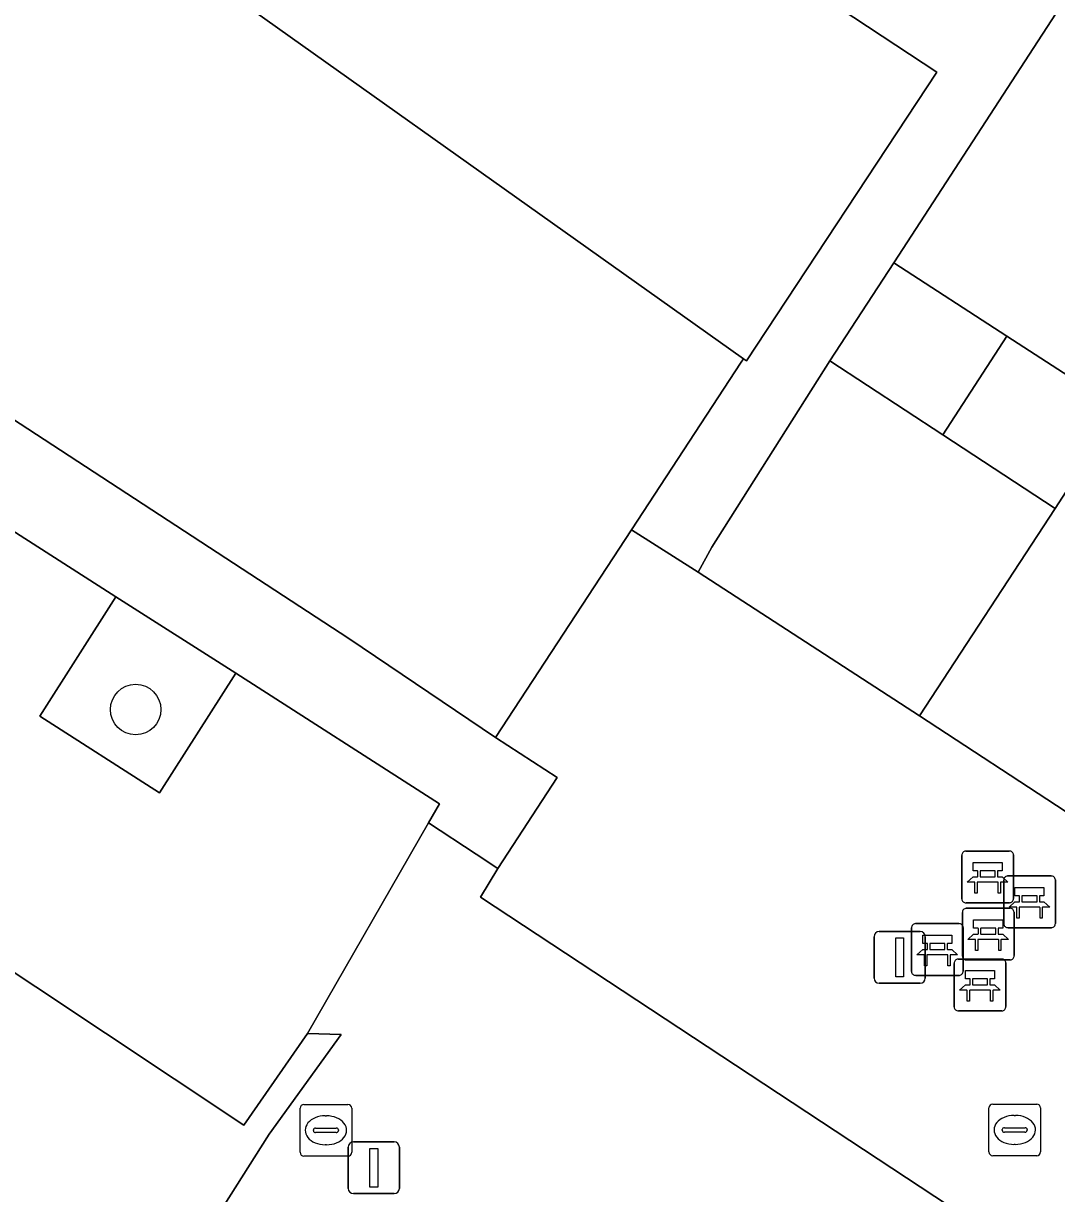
# Model space of a CAD drawing. Extents: x 159279 to 160377, y 384531 to 385888.
# Drawn here: x 159717.3 to 159737.29, y 385075.9 to 385098.53 of the extents above; entities that cross this region are included whole.
import ezdxf

# ---------------------------------------------------------------- set-up
doc = ezdxf.new("R2010")
doc.units = 0
for name, color, linetype in [('IMGEO_Bank', 7, 'Continuous'), ('IMGEO_Boom', 7, 'Continuous'), ('IMGEO_Erf', 7, 'Continuous'), ('IMGEO_Groenvoorziening', 7, 'Continuous'), ('IMGEO_Kolk', 7, 'Continuous'), ('IMGEO_Lichtmast', 7, 'Continuous'), ('IMGEO_Pand', 7, 'Continuous'), ('IMGEO_Voetpad_open', 7, 'Continuous')]:
    doc.layers.add(name, color=color, linetype=linetype)

msp = doc.modelspace()

# ---------------------------------------------------------------- linework, layer by layer
at = {"layer": 'IMGEO_Bank'}
for p, q in [((159735.458, 385081.596), (159735.458, 385082.437)), ((159735.458, 385082.437), (159735.458, 385081.596)), ((159735.533, 385082.521), (159736.374, 385082.521)), ((159736.374, 385082.521), (159735.533, 385082.521)), ((159736.458, 385082.446), (159736.458, 385081.605)), ((159736.458, 385081.605), (159736.458, 385082.446)), ((159735.767, 385082.027), (159735.767, 385082.133)), ((159735.811, 385082.133), (159735.811, 385082.027)), ((159736.099, 385082.139), (159735.817, 385082.139)), ((159736.105, 385082.027), (159736.105, 385082.133)), ((159736.149, 385082.133), (159736.149, 385082.027)), ((159736.155, 385081.919), (159735.762, 385081.919)), ((159735.817, 385082.021), (159736.099, 385082.021)), ((159736.268, 385081.114), (159736.268, 385081.955)), ((159736.268, 385081.955), (159736.268, 385081.114)), ((159736.343, 385082.039), (159737.184, 385082.039)), ((159737.184, 385082.039), (159736.343, 385082.039)), ((159737.268, 385081.964), (159737.268, 385081.123)), ((159737.268, 385081.123), (159737.268, 385081.964)), ((159736.383, 385081.521), (159735.542, 385081.521)), ((159735.542, 385081.521), (159736.383, 385081.521)), ((159736.577, 385081.545), (159736.577, 385081.651)), ((159736.621, 385081.651), (159736.621, 385081.545)), ((159736.909, 385081.657), (159736.627, 385081.657)), ((159736.627, 385081.539), (159736.909, 385081.539)), ((159736.915, 385081.545), (159736.915, 385081.651)), ((159736.959, 385081.651), (159736.959, 385081.545)), ((159735.469, 385080.489), (159735.469, 385081.33)), ((159735.469, 385081.33), (159735.469, 385080.489)), ((159735.544, 385081.414), (159736.385, 385081.414)), ((159736.385, 385081.414), (159735.544, 385081.414)), ((159736.469, 385081.339), (159736.469, 385080.498)), ((159736.469, 385080.498), (159736.469, 385081.339)), ((159736.965, 385081.437), (159736.572, 385081.437)), ((159734.485, 385080.192), (159734.485, 385081.033)), ((159734.485, 385081.033), (159734.485, 385080.192)), ((159734.56, 385081.117), (159735.401, 385081.117)), ((159735.401, 385081.117), (159734.56, 385081.117)), ((159735.485, 385081.042), (159735.485, 385080.201)), ((159735.485, 385080.201), (159735.485, 385081.042)), ((159735.778, 385080.92), (159735.778, 385081.026)), ((159735.822, 385081.026), (159735.822, 385080.92)), ((159736.11, 385081.032), (159735.828, 385081.032)), ((159736.116, 385080.92), (159736.116, 385081.026)), ((159736.16, 385081.026), (159736.16, 385080.92)), ((159737.193, 385081.039), (159736.352, 385081.039)), ((159736.352, 385081.039), (159737.193, 385081.039)), ((159736.166, 385080.812), (159735.773, 385080.812)), ((159735.828, 385080.914), (159736.11, 385080.914)), ((159734.794, 385080.623), (159734.794, 385080.729)), ((159734.838, 385080.729), (159734.838, 385080.623)), ((159735.126, 385080.735), (159734.844, 385080.735)), ((159734.844, 385080.617), (159735.126, 385080.617)), ((159735.132, 385080.623), (159735.132, 385080.729)), ((159735.176, 385080.729), (159735.176, 385080.623)), ((159735.182, 385080.515), (159734.789, 385080.515)), ((159735.31, 385079.506), (159735.31, 385080.347)), ((159735.31, 385080.347), (159735.31, 385079.506)), ((159735.385, 385080.431), (159736.226, 385080.431)), ((159736.226, 385080.431), (159735.385, 385080.431)), ((159736.394, 385080.414), (159735.553, 385080.414)), ((159735.553, 385080.414), (159736.394, 385080.414)), ((159736.31, 385080.356), (159736.31, 385079.515)), ((159736.31, 385079.515), (159736.31, 385080.356)), ((159735.41, 385080.117), (159734.569, 385080.117)), ((159734.569, 385080.117), (159735.41, 385080.117)), ((159735.619, 385079.937), (159735.619, 385080.043)), ((159735.663, 385080.043), (159735.663, 385079.937)), ((159735.951, 385080.049), (159735.669, 385080.049)), ((159735.669, 385079.931), (159735.951, 385079.931)), ((159735.957, 385079.937), (159735.957, 385080.043)), ((159736.001, 385080.043), (159736.001, 385079.937)), ((159736.007, 385079.829), (159735.614, 385079.829)), ((159736.235, 385079.431), (159735.394, 385079.431)), ((159735.394, 385079.431), (159736.235, 385079.431))]:
    msp.add_line(p, q, dxfattribs=at)
for points in [[(159735.761, 385082.139), (159735.675, 385082.139), (159735.675, 385082.3), (159736.238, 385082.3), (159736.238, 385082.139), (159736.155, 385082.139)], [(159735.705, 385081.919), (159735.563, 385081.919), (159735.675, 385082.021), (159735.761, 385082.021)], [(159735.755, 385081.912), (159735.755, 385081.705), (159735.712, 385081.705), (159735.712, 385081.912)], [(159736.155, 385082.021), (159736.238, 385082.021), (159736.35, 385081.919), (159736.211, 385081.919)], [(159736.205, 385081.912), (159736.205, 385081.705), (159736.161, 385081.705), (159736.161, 385081.912)], [(159736.571, 385081.657), (159736.485, 385081.657), (159736.485, 385081.818), (159737.048, 385081.818), (159737.048, 385081.657), (159736.965, 385081.657)], [(159736.515, 385081.437), (159736.373, 385081.437), (159736.485, 385081.539), (159736.571, 385081.539)], [(159736.965, 385081.539), (159737.048, 385081.539), (159737.16, 385081.437), (159737.021, 385081.437)], [(159736.565, 385081.43), (159736.565, 385081.223), (159736.522, 385081.223), (159736.522, 385081.43)], [(159737.015, 385081.43), (159737.015, 385081.223), (159736.971, 385081.223), (159736.971, 385081.43)], [(159735.772, 385081.032), (159735.686, 385081.032), (159735.686, 385081.193), (159736.249, 385081.193), (159736.249, 385081.032), (159736.166, 385081.032)], [(159734.788, 385080.735), (159734.702, 385080.735), (159734.702, 385080.896), (159735.265, 385080.896), (159735.265, 385080.735), (159735.182, 385080.735)], [(159735.716, 385080.812), (159735.574, 385080.812), (159735.686, 385080.914), (159735.772, 385080.914)], [(159735.766, 385080.805), (159735.766, 385080.598), (159735.723, 385080.598), (159735.723, 385080.805)], [(159736.166, 385080.914), (159736.249, 385080.914), (159736.361, 385080.812), (159736.222, 385080.812)], [(159736.216, 385080.805), (159736.216, 385080.598), (159736.172, 385080.598), (159736.172, 385080.805)], [(159734.732, 385080.515), (159734.59, 385080.515), (159734.702, 385080.617), (159734.788, 385080.617)], [(159735.182, 385080.617), (159735.265, 385080.617), (159735.377, 385080.515), (159735.238, 385080.515)], [(159734.782, 385080.508), (159734.782, 385080.301), (159734.739, 385080.301), (159734.739, 385080.508)], [(159735.232, 385080.508), (159735.232, 385080.301), (159735.188, 385080.301), (159735.188, 385080.508)], [(159735.613, 385080.049), (159735.527, 385080.049), (159735.527, 385080.21), (159736.09, 385080.21), (159736.09, 385080.049), (159736.007, 385080.049)], [(159735.557, 385079.829), (159735.415, 385079.829), (159735.527, 385079.931), (159735.613, 385079.931)], [(159736.007, 385079.931), (159736.09, 385079.931), (159736.202, 385079.829), (159736.063, 385079.829)], [(159735.607, 385079.822), (159735.607, 385079.615), (159735.564, 385079.615), (159735.564, 385079.822)], [(159736.057, 385079.822), (159736.057, 385079.615), (159736.013, 385079.615), (159736.013, 385079.822)]]:
    msp.add_lwpolyline(points, dxfattribs=at)
for centre, radius, start, end in [((159735.536, 385082.443), 0.0779, 92.4484, 184.2845), ((159735.536, 385082.443), 0.0779, 92.4484, 184.2845), ((159736.38, 385082.443), 0.0779, 2.4484, 94.2845), ((159736.38, 385082.443), 0.0779, 2.4484, 94.2845), ((159735.76, 385082.132), 0.00671, 2.8957, 87.1043), ((159735.817, 385082.132), 0.00671, 92.8957, 177.1043), ((159736.099, 385082.132), 0.00671, 2.8957, 87.1043), ((159736.156, 385082.132), 0.00671, 92.8957, 177.1043), ((159735.705, 385081.912), 0.00671, 2.8957, 87.1043), ((159735.762, 385081.912), 0.00671, 92.8957, 177.1043), ((159735.76, 385082.028), 0.00671, 272.8957, 357.1043), ((159735.817, 385082.028), 0.00671, 182.8957, 267.1043), ((159736.099, 385082.028), 0.00671, 272.8957, 357.1043), ((159736.156, 385082.028), 0.00671, 182.8957, 267.1043), ((159736.154, 385081.912), 0.00671, 2.8957, 87.1043), ((159736.211, 385081.912), 0.00671, 92.8957, 177.1043), ((159736.346, 385081.961), 0.0779, 92.4484, 184.2845), ((159736.346, 385081.961), 0.0779, 92.4484, 184.2845), ((159737.19, 385081.961), 0.0779, 2.4484, 94.2845), ((159737.19, 385081.961), 0.0779, 2.4484, 94.2845), ((159735.536, 385081.599), 0.0779, 182.4484, 274.2845), ((159735.536, 385081.599), 0.0779, 182.4484, 274.2845), ((159736.38, 385081.599), 0.0779, 272.4484, 4.2845), ((159736.38, 385081.599), 0.0779, 272.4484, 4.2845), ((159736.57, 385081.65), 0.00671, 2.8957, 87.1043), ((159736.57, 385081.546), 0.00671, 272.8957, 357.1043), ((159736.627, 385081.65), 0.00671, 92.8957, 177.1043), ((159736.627, 385081.546), 0.00671, 182.8957, 267.1043), ((159736.909, 385081.65), 0.00671, 2.8957, 87.1043), ((159736.909, 385081.546), 0.00671, 272.8957, 357.1043), ((159736.966, 385081.65), 0.00671, 92.8957, 177.1043), ((159736.966, 385081.546), 0.00671, 182.8957, 267.1043), ((159735.547, 385081.336), 0.0779, 92.4484, 184.2845), ((159735.547, 385081.336), 0.0779, 92.4484, 184.2845), ((159736.391, 385081.336), 0.0779, 2.4484, 94.2845), ((159736.391, 385081.336), 0.0779, 2.4484, 94.2845), ((159736.515, 385081.43), 0.00671, 2.8957, 87.1043), ((159736.572, 385081.43), 0.00671, 92.8957, 177.1043), ((159736.964, 385081.43), 0.00671, 2.8957, 87.1043), ((159737.021, 385081.43), 0.00671, 92.8957, 177.1043), ((159734.563, 385081.039), 0.0779, 92.4484, 184.2845), ((159734.563, 385081.039), 0.0779, 92.4484, 184.2845), ((159735.407, 385081.039), 0.0779, 2.4484, 94.2845), ((159735.407, 385081.039), 0.0779, 2.4484, 94.2845), ((159735.771, 385081.025), 0.00671, 2.8957, 87.1043), ((159735.828, 385081.025), 0.00671, 92.8957, 177.1043), ((159736.11, 385081.025), 0.00671, 2.8957, 87.1043), ((159736.167, 385081.025), 0.00671, 92.8957, 177.1043), ((159736.346, 385081.117), 0.0779, 182.4484, 274.2845), ((159736.346, 385081.117), 0.0779, 182.4484, 274.2845), ((159737.19, 385081.117), 0.0779, 272.4484, 4.2845), ((159737.19, 385081.117), 0.0779, 272.4484, 4.2845), ((159735.716, 385080.805), 0.00671, 2.8957, 87.1043), ((159735.773, 385080.805), 0.00671, 92.8957, 177.1043), ((159735.771, 385080.921), 0.00671, 272.8957, 357.1043), ((159735.828, 385080.921), 0.00671, 182.8957, 267.1043), ((159736.11, 385080.921), 0.00671, 272.8957, 357.1043), ((159736.167, 385080.921), 0.00671, 182.8957, 267.1043), ((159736.165, 385080.805), 0.00671, 2.8957, 87.1043), ((159736.222, 385080.805), 0.00671, 92.8957, 177.1043), ((159734.787, 385080.728), 0.00671, 2.8957, 87.1043), ((159734.787, 385080.624), 0.00671, 272.8957, 357.1043), ((159734.844, 385080.728), 0.00671, 92.8957, 177.1043), ((159734.844, 385080.624), 0.00671, 182.8957, 267.1043), ((159735.126, 385080.728), 0.00671, 2.8957, 87.1043), ((159735.126, 385080.624), 0.00671, 272.8957, 357.1043), ((159735.183, 385080.728), 0.00671, 92.8957, 177.1043), ((159735.183, 385080.624), 0.00671, 182.8957, 267.1043), ((159734.732, 385080.508), 0.00671, 2.8957, 87.1043), ((159734.789, 385080.508), 0.00671, 92.8957, 177.1043), ((159735.181, 385080.508), 0.00671, 2.8957, 87.1043), ((159735.238, 385080.508), 0.00671, 92.8957, 177.1043), ((159735.388, 385080.353), 0.0779, 92.4484, 184.2845), ((159735.388, 385080.353), 0.0779, 92.4484, 184.2845), ((159735.547, 385080.492), 0.0779, 182.4484, 274.2845), ((159735.547, 385080.492), 0.0779, 182.4484, 274.2845), ((159736.232, 385080.353), 0.0779, 2.4484, 94.2845), ((159736.232, 385080.353), 0.0779, 2.4484, 94.2845), ((159736.391, 385080.492), 0.0779, 272.4484, 4.2845), ((159736.391, 385080.492), 0.0779, 272.4484, 4.2845), ((159734.563, 385080.195), 0.0779, 182.4484, 274.2845), ((159734.563, 385080.195), 0.0779, 182.4484, 274.2845), ((159735.407, 385080.195), 0.0779, 272.4484, 4.2845), ((159735.407, 385080.195), 0.0779, 272.4484, 4.2845), ((159735.612, 385080.042), 0.00671, 2.8957, 87.1043), ((159735.612, 385079.938), 0.00671, 272.8957, 357.1043), ((159735.669, 385080.042), 0.00671, 92.8957, 177.1043), ((159735.669, 385079.938), 0.00671, 182.8957, 267.1043), ((159735.951, 385080.042), 0.00671, 2.8957, 87.1043), ((159735.951, 385079.938), 0.00671, 272.8957, 357.1043), ((159736.008, 385080.042), 0.00671, 92.8957, 177.1043), ((159736.008, 385079.938), 0.00671, 182.8957, 267.1043), ((159735.557, 385079.822), 0.00671, 2.8957, 87.1043), ((159735.614, 385079.822), 0.00671, 92.8957, 177.1043), ((159736.006, 385079.822), 0.00671, 2.8957, 87.1043), ((159736.063, 385079.822), 0.00671, 92.8957, 177.1043), ((159735.388, 385079.509), 0.0779, 182.4484, 274.2845), ((159735.388, 385079.509), 0.0779, 182.4484, 274.2845), ((159736.232, 385079.509), 0.0779, 272.4484, 4.2845), ((159736.232, 385079.509), 0.0779, 272.4484, 4.2845)]:
    msp.add_arc(centre, radius, start, end, dxfattribs=at)
at = {"layer": 'IMGEO_Boom'}
msp.add_circle((159719.473, 385085.258), 0.489, dxfattribs=at)
at = {"layer": 'IMGEO_Erf'}
for points in [[(159742.825, 385097.645), (159740.643, 385099.091), (159738.457, 385100.539), (159734.144, 385093.901), (159736.332, 385092.483), (159738.519, 385091.065), (159740.461, 385094.033)], [(159737.265, 385089.149), (159735.093, 385090.572), (159732.907, 385092.004), (159730.623, 385088.396), (159730.354, 385087.914), (159734.639, 385085.136)]]:
    msp.add_lwpolyline(points, close=True, dxfattribs=at)
at = {"layer": 'IMGEO_Groenvoorziening'}
msp.add_lwpolyline([(159719.092, 385087.439), (159717.617, 385085.13), (159719.935, 385083.65), (159721.41, 385085.959)], close=True, dxfattribs=at)
for points in [[(159722.059, 385077.048), (159723.45, 385078.975), (159722.799, 385078.994), (159721.565, 385077.216), (159714.859, 385081.673), (159714.61, 385081.254), (159709.953, 385078.752), (159706.6, 385074.279), (159711.445, 385071.119), (159713.866, 385069.54), (159714.791, 385068.937)], [(159716.218, 385068.238), (159716.929, 385067.983), (159717.877, 385073.663), (159718.64, 385073.548), (159719.392, 385073.42), (159719.723, 385073.364), (159719.761, 385073.423), (159722.059, 385077.048)]]:
    msp.add_lwpolyline(points, dxfattribs=at)
at = {"layer": 'IMGEO_Kolk'}
for p, q in [((159722.729, 385077.62), (159723.581, 385077.62)), ((159736.057, 385077.627), (159736.909, 385077.627)), ((159722.654, 385076.694), (159722.654, 385077.546)), ((159723.142, 385077.4), (159723.167, 385077.4)), ((159723.655, 385077.546), (159723.655, 385076.694)), ((159735.982, 385076.701), (159735.982, 385077.553)), ((159736.47, 385077.407), (159736.495, 385077.407)), ((159736.983, 385077.553), (159736.983, 385076.701)), ((159722.956, 385077.163), (159723.354, 385077.163)), ((159736.284, 385077.17), (159736.682, 385077.17)), ((159722.913, 385077.114), (159722.913, 385077.126)), ((159723.351, 385077.077), (159722.953, 385077.077)), ((159723.397, 385077.126), (159723.397, 385077.114)), ((159736.241, 385077.121), (159736.241, 385077.133)), ((159736.679, 385077.084), (159736.281, 385077.084)), ((159736.725, 385077.133), (159736.725, 385077.121)), ((159723.165, 385076.84), (159723.14, 385076.84)), ((159736.493, 385076.847), (159736.468, 385076.847)), ((159723.581, 385076.62), (159722.729, 385076.62)), ((159736.909, 385076.627), (159736.057, 385076.627))]:
    msp.add_line(p, q, dxfattribs=at)
for points in [[(159722.729, 385077.62), (159723.581, 385077.62)], [(159736.057, 385077.627), (159736.909, 385077.627)], [(159722.654, 385076.694), (159722.654, 385077.546)], [(159723.655, 385077.546), (159723.655, 385076.694)], [(159735.982, 385076.701), (159735.982, 385077.553)], [(159736.983, 385077.553), (159736.983, 385076.701)], [(159723.581, 385076.62), (159722.729, 385076.62)], [(159736.909, 385076.627), (159736.057, 385076.627)]]:
    msp.add_lwpolyline(points, dxfattribs=at)
for centre, radius, start, end in [((159722.731, 385077.544), 0.0765, 91.552, 178.448), ((159722.731, 385077.544), 0.0765, 91.552, 178.448), ((159723.579, 385077.544), 0.0765, 1.552, 88.448), ((159723.579, 385077.544), 0.0765, 1.552, 88.448), ((159736.059, 385077.551), 0.0765, 91.552, 178.448), ((159736.059, 385077.551), 0.0765, 91.552, 178.448), ((159736.907, 385077.551), 0.0765, 1.552, 88.448), ((159736.907, 385077.551), 0.0765, 1.552, 88.448), ((159722.953, 385077.123), 0.0403, 85.8775, 175.7526), ((159723.358, 385077.125), 0.0386, 1.7309, 96.639), ((159736.281, 385077.13), 0.0403, 85.8775, 175.7526), ((159736.686, 385077.132), 0.0386, 1.7309, 96.639), ((159722.95, 385077.113), 0.0366, 178.938, 274.7102), ((159723.354, 385077.12), 0.043, 264.8664, 352.4533), ((159736.278, 385077.12), 0.0366, 178.938, 274.7102), ((159736.682, 385077.127), 0.043, 264.8664, 352.4533), ((159736.059, 385076.703), 0.0765, 181.552, 268.448), ((159736.059, 385076.703), 0.0765, 181.552, 268.448), ((159736.907, 385076.703), 0.0765, 271.552, 358.448), ((159736.907, 385076.703), 0.0765, 271.552, 358.448), ((159722.731, 385076.696), 0.0765, 181.552, 268.448), ((159722.731, 385076.696), 0.0765, 181.552, 268.448), ((159723.579, 385076.696), 0.0765, 271.552, 358.448), ((159723.579, 385076.696), 0.0765, 271.552, 358.448)]:
    msp.add_arc(centre, radius, start, end, dxfattribs=at)
for centre, major_axis, ratio, start_param, end_param in [((159723.141, 385077.12), (-0.387, 0.002), 0.722429, 4.712389, 7.853982), ((159723.166, 385077.12), (-0.39, 0.002), 0.717154, 1.570796, 4.712389), ((159736.469, 385077.127), (-0.387, 0.002), 0.722429, 4.712389, 7.853982), ((159736.494, 385077.127), (-0.39, 0.002), 0.717154, 1.570796, 4.712389)]:
    msp.add_ellipse(centre, major_axis=major_axis, ratio=ratio, start_param=start_param, end_param=end_param, dxfattribs=at)
at = {"layer": 'IMGEO_Lichtmast'}
for p, q in [((159733.761, 385080.065), (159733.761, 385080.865)), ((159733.761, 385080.865), (159733.761, 385080.065)), ((159733.861, 385080.965), (159734.651, 385080.965)), ((159734.651, 385080.965), (159733.861, 385080.965)), ((159734.751, 385080.865), (159734.751, 385080.065)), ((159734.751, 385080.065), (159734.751, 385080.865)), ((159734.651, 385079.965), (159733.861, 385079.965)), ((159733.861, 385079.965), (159734.651, 385079.965)), ((159723.586, 385075.995), (159723.586, 385076.795)), ((159723.586, 385076.795), (159723.586, 385075.995)), ((159723.686, 385076.895), (159724.476, 385076.895)), ((159724.476, 385076.895), (159723.686, 385076.895)), ((159724.576, 385076.795), (159724.576, 385075.995)), ((159724.576, 385075.995), (159724.576, 385076.795)), ((159724.476, 385075.895), (159723.686, 385075.895)), ((159723.686, 385075.895), (159724.476, 385075.895))]:
    msp.add_line(p, q, dxfattribs=at)
for points in [[(159734.181, 385080.84), (159734.331, 385080.84), (159734.331, 385080.09), (159734.181, 385080.09), (159734.181, 385080.84)], [(159724.006, 385076.77), (159724.156, 385076.77), (159724.156, 385076.02), (159724.006, 385076.02), (159724.006, 385076.77)]]:
    msp.add_lwpolyline(points, dxfattribs=at)
for centre, start, end in [((159733.861, 385080.865), 90, 180), ((159733.861, 385080.865), 90, 180), ((159734.651, 385080.865), 0, 90), ((159734.651, 385080.865), 360, 90), ((159733.861, 385080.065), 180, 270), ((159733.861, 385080.065), 180, 270), ((159734.651, 385080.065), 270, 0), ((159734.651, 385080.065), 270, 0), ((159723.686, 385076.795), 90, 180), ((159723.686, 385076.795), 90, 180), ((159724.476, 385076.795), 0, 90), ((159724.476, 385076.795), 360, 90), ((159723.686, 385075.995), 180, 270), ((159723.686, 385075.995), 180, 270), ((159724.476, 385075.995), 270, 0), ((159724.476, 385075.995), 270, 0)]:
    msp.add_arc(centre, 0.1, start, end, dxfattribs=at)
at = {"layer": 'IMGEO_Pand'}
for points in [[(159721.902, 385106.201), (159718.525, 385101.075), (159731.232, 385092.043), (159731.294, 385092.003), (159734.974, 385097.589)], [(159718.525, 385101.075), (159716.469, 385102.429), (159716.239, 385102.079), (159710.513, 385105.948), (159706.278, 385099.519), (159706.647, 385097.723), (159708.37, 385096.588), (159709.091, 385096.113), (159711.335, 385094.635), (159723.596, 385086.635), (159726.439, 385084.717), (159729.069, 385088.737), (159731.19, 385091.979), (159731.232, 385092.043)], [(159736.332, 385092.483), (159734.144, 385093.901), (159732.907, 385092.004), (159735.093, 385090.572)], [(159738.519, 385091.065), (159736.332, 385092.483), (159735.093, 385090.572), (159737.265, 385089.149), (159737.55, 385089.585)], [(159742.749, 385086.182), (159737.55, 385089.585), (159737.265, 385089.149), (159734.639, 385085.136), (159740.276, 385081.448), (159740.571, 385081.881), (159740.133, 385082.179)]]:
    msp.add_lwpolyline(points, close=True, dxfattribs=at)
at = {"layer": 'IMGEO_Voetpad_open'}
for points in [[(159721.902, 385106.201), (159734.974, 385097.589), (159731.294, 385092.003), (159731.232, 385092.043), (159731.19, 385091.979), (159729.069, 385088.737), (159730.354, 385087.914), (159730.623, 385088.396), (159732.907, 385092.004), (159734.144, 385093.901), (159738.457, 385100.539)], [(159716.986, 385088.785), (159719.092, 385087.439), (159721.41, 385085.959), (159725.351, 385083.433), (159725.137, 385083.064), (159726.061, 385082.458), (159726.478, 385082.184), (159727.631, 385083.943), (159726.439, 385084.717), (159723.596, 385086.635), (159711.335, 385094.635)], [(159744.541, 385069.513), (159726.143, 385081.628), (159726.478, 385082.184), (159726.061, 385082.458), (159725.137, 385083.064), (159722.799, 385078.994), (159723.45, 385078.975), (159722.059, 385077.048), (159719.761, 385073.423), (159724.108, 385072.724), (159734.04, 385071.127), (159733.14, 385065.444), (159746.691, 385063.299)]]:
    msp.add_lwpolyline(points, dxfattribs=at)
for points in [[(159711.17, 385088.959), (159709.064, 385085.68), (159712.252, 385083.418), (159714.859, 385081.673), (159721.565, 385077.216), (159722.799, 385078.994), (159725.137, 385083.064), (159725.351, 385083.433), (159721.41, 385085.959), (159719.935, 385083.65), (159717.617, 385085.13), (159719.092, 385087.439), (159716.986, 385088.785), (159715.367, 385086.252), (159713.686, 385087.336), (159715.3, 385089.862), (159713.615, 385090.939), (159712.001, 385088.422)], [(159740.276, 385081.448), (159734.639, 385085.136), (159730.354, 385087.914), (159729.069, 385088.737), (159726.439, 385084.717), (159727.631, 385083.943), (159726.478, 385082.184), (159726.143, 385081.628), (159744.541, 385069.513), (159748.715, 385075.928), (159748.278, 385076.231), (159746.367, 385077.457), (159745.921, 385077.752), (159742.624, 385079.904), (159742.177, 385080.2)]]:
    msp.add_lwpolyline(points, close=True, dxfattribs=at)

doc.saveas('drawing.dxf')
